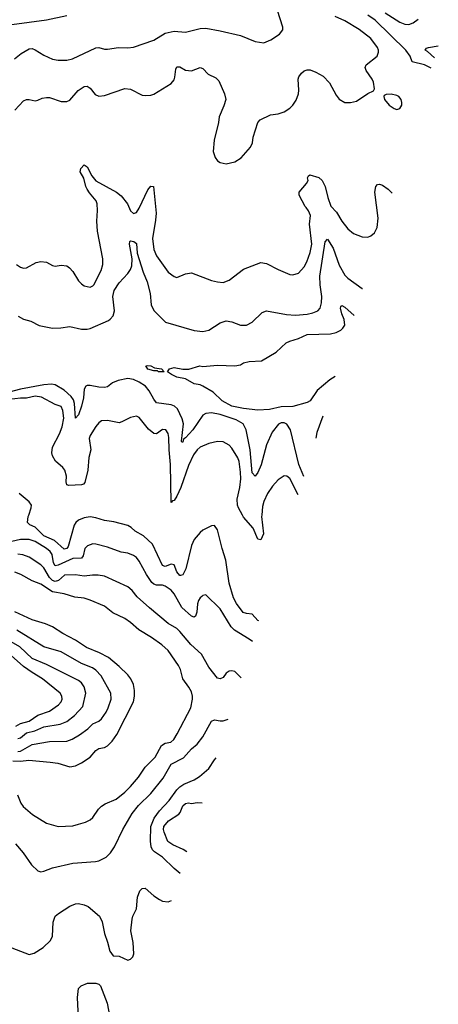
# Model space of a CAD drawing. Header units: inches. Extents: x 1305375 to 1407406, y 744550 to 841633.
# Tile 360 of 509: x 1401584 to 1404476, y 796623 to 803421. Entities that reach past the tile are written whole.
import ezdxf

# ---------------------------------------------------------------- set-up
doc = ezdxf.new("R2010")
doc.units = ezdxf.units.IN
doc.header["$MEASUREMENT"] = 0
doc.layers.add('B4709', color=7, linetype='Continuous')
doc.layers.add('B4800', color=7, linetype='Continuous')

msp = doc.modelspace()

# ---------------------------------------------------------------- linework, layer by layer
at = {"layer": 'B4709', "color": 5}
for points, elevation in [([(1403236.3, 799270.7), (1403230, 799273.3), (1403190, 799316.9), (1403150, 799320.1), (1403128, 799328), (1403081.5, 799390), (1403061.9, 799430), (1403032.1, 799530), (1403008, 799690), (1402982.4, 799770), (1402950, 799899), (1402930, 799929.2), (1402910, 799926.6), (1402850, 799895.6), (1402830, 799879.6), (1402790, 799831.6), (1402770, 799789.4), (1402730.8, 799629.2), (1402710, 799588), (1402695.6, 799584.4), (1402690, 799583.9), (1402670, 799608.5), (1402650, 799657.4), (1402630, 799661.8), (1402590, 799646.5), (1402570, 799651.9), (1402500.5, 799800.5), (1402438.3, 799858.3), (1402381.3, 799890), (1402353.9, 799913.9), (1402330, 799927.7), (1402235, 799955), (1402170, 799964.2), (1402110, 799982.4), (1402070, 799988.5), (1402030, 799981.1), (1401990, 799965), (1401971, 799949), (1401960.9, 799930), (1401917.6, 799782.4), (1401910, 799769.9), (1401890, 799764.7), (1401824.1, 799824.1), (1401750, 799857.5), (1401690, 799916), (1401652.8, 799932.8), (1401638.5, 799950), (1401642.6, 799990), (1401646.1, 800000)], 1120), ([(1403256.3, 800000), (1403255.5, 799990), (1403267.5, 799870), (1403249.7, 799829.7), (1403230, 799833.6), (1403196.4, 799910), (1403130, 799987), (1403123, 800000)], 1080), ([(1403191.6, 799127.4), (1403170, 799144.5), (1403066.8, 799206.9), (1403046, 799230), (1402970, 799352.4), (1402870, 799449.5), (1402850, 799445.6), (1402841.1, 799438.9), (1402830, 799429.6), (1402819, 799410), (1402812.1, 799388), (1402808.3, 799330), (1402797.7, 799302.3), (1402790, 799295.4), (1402770, 799302.2), (1402703, 799363), (1402650, 799456.4), (1402630, 799482), (1402589.9, 799509.9), (1402570, 799516.8), (1402530, 799515.8), (1402510, 799523.2), (1402496.1, 799536.1), (1402459.4, 799590), (1402410, 799682.3), (1402390, 799706.6), (1402370, 799721.8), (1402330, 799736.5), (1402284.9, 799744.9), (1402190, 799779.8), (1402110, 799800.3), (1402090, 799801.4), (1402051.7, 799788.3), (1402032.8, 799770), (1402021.5, 799718.5), (1402010, 799702), (1401950, 799701.3), (1401850, 799655), (1401830, 799651.2), (1401817.4, 799670), (1401808.7, 799728.7), (1401795, 799750), (1401769.9, 799769.9), (1401690, 799817.7), (1401650, 799832.6), (1401590, 799831.7), (1401530, 799817.3)], 1140), ([(1403113.7, 798877.8), (1403082, 798910), (1403070, 798919.6), (1403050, 798925.6), (1403030, 798923.6), (1403010.3, 798909.7), (1402990, 798879.3), (1402970, 798869.3), (1402950, 798875.1), (1402890, 798949.6), (1402839.7, 799039.7), (1402767.3, 799107.3), (1402690, 799197.4), (1402670, 799216.9), (1402610, 799252), (1402480.5, 799360.5), (1402396.4, 799436.4), (1402359.8, 799479.8), (1402330, 799505.1), (1402170, 799578.5), (1402126.7, 799586.7), (1402086.7, 799586.7), (1402030, 799577.6), (1401970, 799588.6), (1401894, 799586), (1401850.8, 799549.2), (1401830, 799542), (1401810, 799548.5), (1401790, 799569.5), (1401750, 799636.8), (1401730, 799656.5), (1401650, 799710.6), (1401606.5, 799726.5), (1401569.9, 799729.9)], 1160), ([(1401568.2, 798068.2), (1401591.3, 798011.3), (1401608.6, 797988.6), (1401672.6, 797932.6), (1401770, 797874), (1401850, 797850.2), (1401950, 797854.3), (1401990, 797867.4), (1402038.8, 797881.2), (1402070, 797897), (1402090, 797912.2), (1402127.7, 797970), (1402150, 797990.2), (1402174.3, 798005.7), (1402250, 798039.6), (1402310, 798086.4), (1402350, 798125.6), (1402404, 798190), (1402450, 798259.7), (1402519.4, 798330), (1402562.6, 798410), (1402590, 798424.6), (1402628.2, 798431.8), (1402648.4, 798451.6), (1402672.8, 798490), (1402765.8, 798670), (1402777.8, 798730), (1402778.2, 798750), (1402770, 798779.5), (1402753.1, 798813.1), (1402711.8, 798870), (1402693.8, 798933.8), (1402681.3, 798961.3), (1402610, 799066.4), (1402565.3, 799105.3), (1402495.3, 799155.3), (1402407.5, 799207.5), (1402350, 799258.9), (1402310, 799287.1), (1402226.2, 799326.2), (1402170, 799370.8), (1402070, 799413.5), (1402030, 799426.3), (1401965.9, 799434.1), (1401890, 799456), (1401810, 799470.4), (1401730, 799523.8), (1401670, 799545.6), (1401591.3, 799591.3), (1401550, 799607.3)], 1180), ([(1401536.5, 798303.5), (1401590, 798300.6), (1401647.7, 798307.7), (1401795, 798295), (1401846.6, 798286.6), (1401930, 798263.2), (1401970, 798270.2), (1402010, 798289.2), (1402070, 798329.3), (1402110, 798374.9), (1402130, 798389.2), (1402170, 798396.2), (1402190, 798407.2), (1402221.6, 798438.4), (1402255.2, 798484.8), (1402369.9, 798710.1), (1402377, 798750), (1402376.5, 798790), (1402369, 798830), (1402350.7, 798870), (1402330, 798897.6), (1402270, 798955.8), (1402196.7, 799016.7), (1402135.1, 799050), (1402045.8, 799085.8), (1401970, 799136.3), (1401882.7, 799182.7), (1401810, 799229.1), (1401761.6, 799250), (1401670, 799276.8), (1401550, 799332.2)], 1220), ([(1401570, 798368.7), (1401590, 798370.1), (1401670, 798416.1), (1401790, 798437.2), (1401910, 798440.1), (1401947.2, 798452.8), (1401996.6, 798483.4), (1402054.8, 798525.2), (1402090, 798560.2), (1402130, 798578.5), (1402150, 798594), (1402181.1, 798638.9), (1402195.8, 798670), (1402216.5, 798730), (1402214.4, 798770), (1402147.2, 798890), (1402110, 798929.8), (1402086.5, 798946.5), (1402010, 798976.5), (1401870, 799057), (1401750, 799091.9), (1401565, 799205)], 1240), ([(1401570, 798458.8), (1401590, 798463.6), (1401630, 798497.2), (1401688.1, 798511.9), (1401750, 798539.1), (1401863.8, 798556.2), (1401910, 798575.3), (1401963.3, 798616.7), (1402020.7, 798679.3), (1402041.2, 798770), (1402030, 798814), (1402010, 798842.4), (1401990, 798857.8), (1401770, 798969.4), (1401670, 799009.9), (1401585.6, 799090), (1401525.9, 799125.9)], 1260), ([(1401556.1, 798543.9), (1401590, 798562.5), (1401650, 798576.6), (1401710, 798618.5), (1401790, 798647.1), (1401851, 798690), (1401869.7, 798710), (1401876.4, 798730), (1401874.2, 798750), (1401864.2, 798770), (1401741.5, 798870), (1401670, 798912.8), (1401610, 798956), (1401504.7, 799050)], 1280), ([(1401555.8, 797730), (1401607.4, 797667.4), (1401665.4, 797585.4), (1401710, 797544.4), (1401730, 797538.4), (1401750, 797541.3), (1401810, 797565.7), (1401950, 797596.5), (1402108.7, 797608.7), (1402130, 797614), (1402180.5, 797639.5), (1402212.3, 797667.7), (1402237.7, 797710), (1402296.2, 797830), (1402360.4, 797939.6), (1402404.1, 797995.9), (1402490, 798078.9), (1402575.3, 798184.7), (1402630, 798280.7), (1402715.9, 798324.1), (1402770, 798387), (1402810, 798419.5), (1402850, 798470.3), (1402910, 798577), (1402930, 798587), (1402970, 798578.9), (1402990, 798580.2), (1403024.6, 798592.5)], 1160), ([(1402691.9, 797526.8), (1402650, 797561), (1402570, 797638), (1402515.9, 797675.9), (1402502.2, 797690), (1402491.9, 797710), (1402488.1, 797748.1), (1402489.2, 797850), (1402512.2, 797907.8), (1402550, 797959.3), (1402616.3, 798030), (1402670, 798103.9), (1402690, 798124.5), (1402717, 798143), (1402790, 798172.7), (1402825.5, 798194.5), (1402889.8, 798250), (1402928.9, 798310), (1402940.7, 798323.7)], 1140), ([(1402738.2, 797674.9), (1402712.3, 797692.3), (1402642.7, 797722.7), (1402607.4, 797747.4), (1402582.2, 797810), (1402578.1, 797830), (1402580.3, 797850), (1402611.1, 797888.9), (1402684.1, 797935.9), (1402692.9, 797947.1), (1402710, 797993.6), (1402730, 798010.1), (1402750, 798014.7), (1402770, 798008.1), (1402810, 798015.6), (1402844.2, 798014.7)], 1120), ([(1401530, 797013), (1401650, 796965.5), (1401683.3, 796976.7), (1401745.3, 797014.7), (1401797.2, 797062.7), (1401810, 797092), (1401815.8, 797190), (1401829.7, 797230), (1401851.5, 797250), (1401930, 797299.6), (1401970, 797317.4), (1401990, 797318.9), (1402030.2, 797310.2), (1402058, 797298), (1402135.5, 797230), (1402152.7, 797192.7), (1402170, 797111.3), (1402191.6, 797051.5), (1402207, 796990), (1402230, 796957.3), (1402270, 796954), (1402330, 796927.7), (1402350, 796934.8), (1402365.2, 796950), (1402371.3, 796970), (1402367.8, 797050), (1402352.4, 797130), (1402360.4, 797210), (1402365.1, 797230), (1402390, 797281), (1402398.2, 797361.8), (1402413.7, 797406.3), (1402430, 797423), (1402450, 797423.8), (1402510.9, 797370.9), (1402550, 797345.2), (1402570, 797335.2), (1402610, 797330.2), (1402633, 797338.2)], 1140), ([(1401990.7, 796529.3), (1401984.1, 796670), (1401990, 796731), (1402009, 796750), (1402052.2, 796767.8), (1402110, 796768.2), (1402130, 796760.8), (1402142.3, 796750), (1402187.6, 796630), (1402205.2, 796545.2)], 1120)]:
    msp.add_lwpolyline(points, dxfattribs=dict(at, elevation=elevation))
at = {"layer": 'B4800', "color": 5}
for points, elevation in [([(1401530, 803387.5), (1401770, 803420.2), (1401909, 803449)], 1160), ([(1401548.6, 803151.4), (1401593, 803187), (1401650, 803219.5), (1401670, 803221.1), (1401690, 803213.4), (1401750, 803174.9), (1401810, 803149), (1401850, 803142.3), (1401910, 803140.9), (1401949.2, 803150), (1402110, 803225.7), (1402130, 803228.4), (1402170, 803218), (1402190, 803218), (1402266, 803230), (1402330, 803227.7), (1402370, 803232.2), (1402510, 803278.7), (1402590, 803328.7), (1402650, 803342.6), (1402730, 803335.3), (1402830, 803359.6), (1402870, 803361.8), (1402970, 803344.9), (1403110, 803312.6), (1403210, 803270.3), (1403270, 803260.5), (1403318.3, 803281.7), (1403378.7, 803321.3), (1403401.2, 803350), (1403400.9, 803370), (1403365.5, 803485.5)], 1140), ([(1401550, 802796.4), (1401610, 802860.3), (1401630, 802868.9), (1401650, 802870.4), (1401690, 802861.3), (1401710, 802865.3), (1401740, 802880), (1401770, 802884.4), (1401790, 802882.8), (1401870, 802856.9), (1401910, 802856.5), (1401930, 802866.4), (1401988.6, 802931.4), (1402030, 802959.6), (1402050, 802962), (1402070, 802948.2), (1402105.4, 802905.4), (1402130, 802893.7), (1402170, 802897.4), (1402310, 802946.5), (1402350, 802940.2), (1402430, 802900.3), (1402450, 802896.4), (1402490, 802899.3), (1402510, 802906.4), (1402630, 802979.6), (1402650, 803006.7), (1402656.2, 803023.8), (1402661.7, 803078.3), (1402670, 803096.5), (1402690, 803094.7), (1402730, 803073.4), (1402770, 803066.7), (1402831.6, 803091.5), (1402850, 803083.8), (1402885.5, 803045.5), (1402939.6, 803019.6), (1402958.8, 802998.8), (1402999.6, 802910), (1403007.1, 802870), (1402994.8, 802825.2), (1402962.6, 802750), (1402957.4, 802710), (1402928.5, 802590), (1402919.5, 802510), (1402933.4, 802470), (1402950, 802447.3), (1402970, 802434), (1403010, 802425.5), (1403070, 802440.5), (1403113.1, 802466.9), (1403178.9, 802541.1), (1403191.6, 802570), (1403196.9, 802610), (1403229.7, 802710.3), (1403245.2, 802730), (1403316.3, 802763.7), (1403370, 802770.3), (1403410, 802784.4), (1403450, 802809.1), (1403470.8, 802830), (1403494, 802866), (1403510.7, 802910), (1403513.5, 802933.5), (1403508.7, 803010), (1403512.9, 803027.1), (1403530, 803052), (1403550, 803068.8), (1403570, 803074.7), (1403590, 803073.6), (1403630, 803059.1), (1403681.1, 803030), (1403724.8, 802984.8), (1403770, 802900.4), (1403790, 802872.4), (1403830, 802848.5), (1403870, 802848.2), (1403910, 802857.6), (1403990, 802912.2), (1404029, 802930), (1404036.2, 802943.8), (1404028.3, 802990), (1404019.7, 803010), (1403976.8, 803070), (1403971, 803090), (1403978.3, 803110), (1404054, 803170), (1404063.6, 803196.4), (1404063.7, 803210), (1404056.2, 803230), (1404010, 803291.3), (1403930, 803353.1), (1403830, 803412.2), (1403762.3, 803442.3)], 1120), ([(1404427.4, 803085.7), (1404381, 803110), (1404296.4, 803130), (1404282.4, 803170), (1404251.1, 803210), (1404038.7, 803418.7), (1403990, 803452.8)], 1080), ([(1404109, 803469), (1404210, 803403.4), (1404244.4, 803390), (1404272.1, 803387.9), (1404301.5, 803398.5), (1404336.2, 803423.8)], 1080), ([(1404449.9, 803157.8), (1404400.7, 803200.7), (1404384.5, 803210), (1404395.3, 803224.7), (1404408.7, 803230), (1404476, 803241.5)], 1060), ([(1401562.4, 801730), (1401590, 801712), (1401610, 801704.9), (1401630, 801706.7), (1401696.6, 801743.4), (1401730, 801752), (1401770, 801745.7), (1401810, 801724.4), (1401830, 801719.3), (1401870, 801726), (1401910, 801722), (1401928.5, 801708.5), (1401950, 801682.8), (1401990, 801618.8), (1402010, 801596.3), (1402030, 801583.8), (1402070, 801574.9), (1402090, 801583), (1402095.1, 801590), (1402146.6, 801690), (1402158, 801730), (1402158.3, 801770), (1402121.9, 801961.9), (1402116.5, 802030), (1402122.4, 802102.4), (1402118.7, 802150), (1402113.1, 802170), (1402065.1, 802225.1), (1402049.9, 802250), (1402040.5, 802270), (1402026.8, 802326.8), (1402001, 802370), (1402005.9, 802394.1), (1402030, 802418.3), (1402050, 802404.6), (1402082.2, 802342.2), (1402110, 802309.2), (1402252.2, 802230), (1402285.5, 802205.5), (1402327.6, 802150), (1402350, 802100.3), (1402370, 802082.8), (1402390, 802089.1), (1402410, 802119.5), (1402470, 802245.6), (1402490, 802270.4), (1402508.2, 802268.2), (1402525.6, 802085.6), (1402522.7, 802037.3), (1402500.7, 801910), (1402510, 801834.8), (1402530, 801790.4), (1402610, 801677.6), (1402650, 801648.2), (1402670, 801641.6), (1402730, 801666), (1402770, 801672), (1402910, 801620.3), (1402950, 801610.3), (1402990, 801607), (1403030, 801622), (1403130, 801698.7), (1403250, 801744.9), (1403290, 801737.6), (1403370, 801695.3), (1403450, 801661.3), (1403470, 801658.4), (1403510, 801670.5), (1403550, 801714.4), (1403568.6, 801750), (1403590, 801813.4), (1403601.7, 801870), (1403586, 802010), (1403592.3, 802070), (1403580.1, 802100.1), (1403564.1, 802124.1), (1403555.3, 802130), (1403515.3, 802210), (1403515.3, 802230), (1403566, 802290), (1403576, 802310), (1403573.2, 802330), (1403578, 802342), (1403588, 802350), (1403650, 802330.3), (1403674, 802310), (1403694.7, 802270), (1403712.2, 802192.2), (1403733.9, 802133.9), (1403772.9, 802092.9), (1403810, 802028.7), (1403850, 801977), (1403890, 801945.3), (1403950, 801921.1), (1403990, 801920.4), (1404010, 801928.2), (1404035.1, 801950), (1404053.9, 801986.1), (1404061.4, 802050), (1404037, 802230), (1404043.5, 802270), (1404056.9, 802283.1), (1404070, 802286), (1404090, 802278.5), (1404130, 802250.2), (1404158.1, 802223.1)], 1080), ([(1401572.9, 801372.9), (1401610, 801352.3), (1401660.3, 801340.2), (1401717.3, 801310), (1401810, 801291), (1401867.3, 801292.7), (1401930, 801302.3), (1402010, 801285.2), (1402050, 801283.8), (1402070, 801287.9), (1402196.3, 801343.7), (1402210, 801352.1), (1402230, 801377), (1402239.5, 801410), (1402227.5, 801510), (1402236.5, 801550), (1402270, 801604.4), (1402332, 801668), (1402350, 801697.1), (1402357.6, 801722.4), (1402359.9, 801770), (1402342.4, 801870), (1402345.1, 801890), (1402350, 801894.2), (1402373, 801890), (1402390, 801874.9), (1402396.1, 801810), (1402437.1, 801677.2), (1402465.3, 801610), (1402484.6, 801530), (1402492.9, 801452.9), (1402510, 801413), (1402591.9, 801331.9), (1402790, 801274.5), (1402850, 801266.9), (1402890, 801276.9), (1402970, 801327.2), (1403010, 801341.7), (1403050, 801335.6), (1403110, 801311.4), (1403150, 801312.4), (1403190, 801332.9), (1403259.8, 801400.2), (1403290, 801411.8), (1403426.1, 801386.1), (1403490, 801381.2), (1403570, 801387.3), (1403610, 801396.5), (1403642.9, 801410), (1403659.2, 801430), (1403670, 801466), (1403670.4, 801510), (1403658.7, 801590), (1403657.5, 801650), (1403693.7, 801886.3), (1403710, 801906), (1403750, 801842.4), (1403790, 801725.3), (1403830, 801657.3), (1403850, 801636.9), (1403950, 801565.3), (1403952.3, 801564)], 1060), ([(1403762.6, 800956.3), (1403726.2, 800933.8), (1403640, 800860), (1403590, 800789.6), (1403570, 800776.9), (1403470.4, 800749.6), (1403390, 800748.6), (1403309.8, 800729.8), (1403230, 800725.6), (1403130, 800735.9), (1403050, 800752.1), (1402983.6, 800790), (1402919.5, 800850), (1402849.5, 800890), (1402830, 800899.2), (1402790, 800907.3), (1402730, 800941), (1402670, 800953.3), (1402632.3, 800970), (1402606, 800990), (1402619, 801010), (1402650, 801019.5), (1402710, 801008.5), (1402751.4, 801008.6), (1402829.3, 801030.7), (1402850, 801026), (1402950, 801035.5), (1403070, 801030.7), (1403110, 801038.8), (1403130, 801050.6), (1403170, 801062), (1403255.3, 801064.7), (1403355.6, 801124.4), (1403423.9, 801190), (1403450, 801202.2), (1403510, 801220.5), (1403570, 801246.8), (1403730, 801251.9), (1403770, 801261.2), (1403802.1, 801277.9), (1403817.2, 801290), (1403829.1, 801310.9), (1403825.5, 801350), (1403809.8, 801390.2), (1403801.1, 801430), (1403801.7, 801438.3), (1403810, 801447.7), (1403830, 801436.9), (1403894.5, 801378.7)], 1040), ([(1403547.3, 800266.7), (1403511.4, 800350), (1403454.3, 800590), (1403430, 800627.4), (1403410, 800637.8), (1403390, 800638), (1403371.3, 800628.7), (1403327.7, 800572.3), (1403290, 800486), (1403252.7, 800347.3), (1403230, 800295.6), (1403210, 800268.3), (1403190, 800293.2), (1403175.4, 800450), (1403148.5, 800588.5), (1403127, 800630), (1403078.6, 800658.6), (1402970, 800694.9), (1402910, 800705.8), (1402870, 800702.1), (1402850, 800689.8), (1402780.9, 800590), (1402730, 800533.1), (1402716.2, 800523.8), (1402710, 800503.5), (1402703.8, 800503.8), (1402700.7, 800510), (1402715.3, 800630), (1402705.4, 800665.4), (1402673.4, 800733.4), (1402653.2, 800753.2), (1402630, 800761.9), (1402530, 800775.1), (1402510, 800799.8), (1402478.7, 800858.7), (1402451.9, 800890), (1402410, 800918.5), (1402370, 800936.2), (1402330, 800942.5), (1402263.8, 800930), (1402225.8, 800914.2), (1402190, 800886), (1402170, 800880.3), (1402130, 800882.7), (1402070, 800896), (1402050, 800895.1), (1402040.4, 800890), (1402029.3, 800870.7), (1402023.7, 800810), (1402010, 800753.6), (1401990, 800692.3), (1401970, 800669.3), (1401962.9, 800770), (1401955.3, 800795.3), (1401938.8, 800818.8), (1401890, 800862.5), (1401830, 800900.1), (1401803.9, 800903.9), (1401750, 800900.1), (1401589.1, 800870.9), (1401510.5, 800849.5)], 1060), ([(1403123, 800000), (1403095.8, 800050), (1403088.8, 800070), (1403085.9, 800110), (1403104.7, 800190), (1403111.7, 800251.7), (1403110, 800297.2), (1403099, 800370), (1403090, 800395.4), (1403050, 800463), (1403030, 800484), (1402990, 800507.1), (1402950, 800508.5), (1402890, 800494.8), (1402830.5, 800470), (1402810, 800451.2), (1402784.5, 800415.5), (1402750, 800342), (1402696.5, 800190), (1402670, 800131), (1402650, 800100.5), (1402640.3, 800099.7), (1402630, 800088), (1402626.8, 800350), (1402615.5, 800450), (1402615.2, 800535.2), (1402610, 800564.5), (1402592.4, 800590), (1402570, 800591.1), (1402530, 800560.4), (1402510, 800564.2), (1402474.5, 800594.5), (1402410, 800674), (1402390, 800682.9), (1402350, 800673.6), (1402290, 800643.6), (1402270, 800638), (1402190, 800653.7), (1402150, 800651.1), (1402130, 800638.4), (1402110, 800612), (1402071.4, 800550), (1402064, 800530), (1402075.4, 800450), (1402061.2, 800398.8), (1402053.9, 800310), (1402034.9, 800225.1), (1402025.3, 800214.7), (1402010.1, 800209.9), (1401923.7, 800203.7), (1401908.4, 800210), (1401904.4, 800230), (1401907.9, 800270), (1401896.4, 800310), (1401881, 800330), (1401832, 800372), (1401809.9, 800409.9), (1401805.6, 800430), (1401811.1, 800470), (1401858.5, 800561.5), (1401878.3, 800610), (1401888.9, 800670), (1401882.7, 800722.7), (1401869.8, 800749.8), (1401830, 800763.8), (1401734, 800814), (1401690, 800821), (1401630, 800808.8), (1401588.4, 800808.4), (1401510, 800798.2)], 1080), ([(1403677.1, 800682.6), (1403637.3, 800570), (1403629.8, 800530.9)], 1060), ([(1403508, 800140.7), (1403450, 800252.8), (1403430, 800268.2), (1403410, 800271.2), (1403370, 800244.7), (1403330, 800200.5), (1403296.2, 800150), (1403270, 800093.6), (1403261.3, 800058.7), (1403256.3, 800000)], 1080), ([(1401646.1, 800000), (1401663.7, 800050), (1401664.7, 800070), (1401650, 800092.2), (1401580.9, 800150)], 1120)]:
    msp.add_lwpolyline(points, dxfattribs=dict(at, elevation=elevation))
for points, elevation in [([(1404150, 802907.3), (1404116.3, 802903.7), (1404103, 802897), (1404098.8, 802890), (1404104.9, 802870), (1404137.3, 802830), (1404170, 802807.7), (1404190, 802800.7), (1404210, 802806.8), (1404223.7, 802830), (1404225.1, 802850), (1404218.7, 802870), (1404202.7, 802890), (1404190, 802897.6)], 1120), ([(1402570, 800988.4), (1402542, 800990), (1402536, 800996), (1402510, 800996.9), (1402470, 801008.5), (1402455.3, 801030), (1402470, 801034.4), (1402490, 801030.3), (1402516.1, 801016.1), (1402564.7, 801010), (1402582, 800990)], 1040)]:
    msp.add_lwpolyline(points, close=True, dxfattribs=dict(at, elevation=elevation))

doc.saveas('drawing.dxf')
